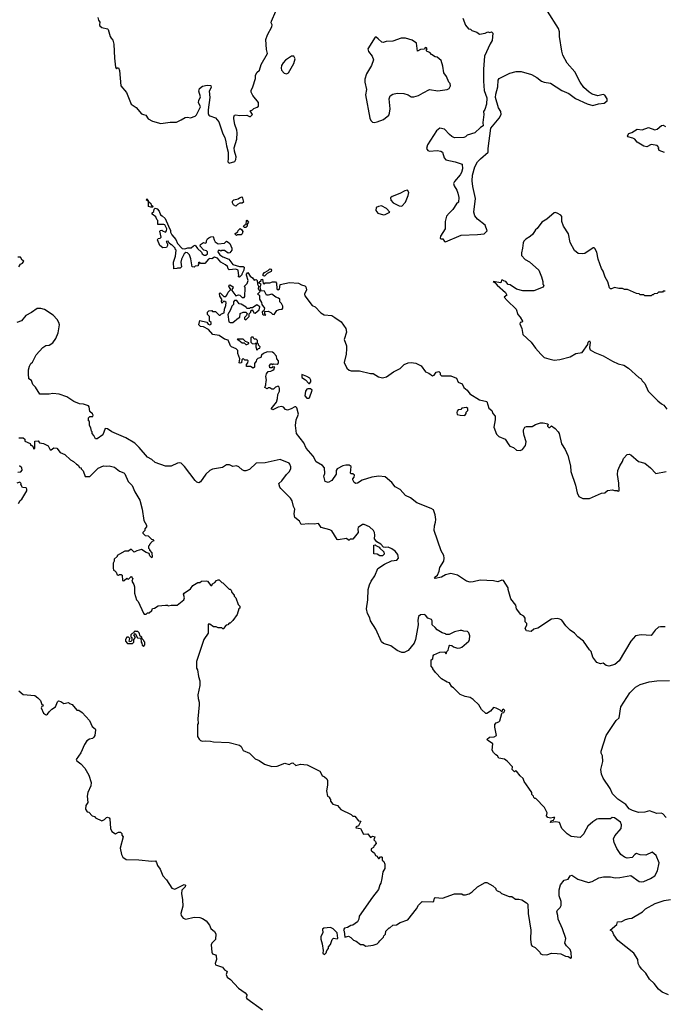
# Model space of a CAD drawing. Extents: x 2293878 to 2522763, y 823964 to 1006972.
# Tile 296 of 407: x 2398166 to 2405146, y 949571 to 960241. Entities that reach past the tile are written whole.
import ezdxf

# ---------------------------------------------------------------- set-up
doc = ezdxf.new("R2010")
doc.units = 0

msp = doc.modelspace()

# ---------------------------------------------------------------- linework, layer by layer
at = {"layer": '0CON20XD'}
for points in [[(2399013, 960265), (2399020, 960235), (2399032, 960215), (2399030, 960185), (2399034, 960174), (2399056, 960156), (2399115, 960142), (2399124, 960134), (2399145, 960060), (2399155, 960040), (2399175, 960020), (2399186, 959975), (2399191, 959825), (2399204, 959725), (2399215, 959710), (2399225, 959720), (2399235, 959720), (2399245, 959690), (2399261, 959525), (2399323, 959453), (2399374, 959325), (2399428, 959288), (2399485, 959222), (2399508, 959212), (2399530, 959205), (2399557, 959167), (2399605, 959140), (2399695, 959117), (2399795, 959131), (2399865, 959132), (2399916, 959154), (2399958, 959182), (2399984, 959186), (2400015, 959179), (2400065, 959196), (2400079, 959211), (2400125, 959295), (2400103, 959345), (2400106, 959365), (2400124, 959405), (2400104, 959465), (2400112, 959495), (2400145, 959522), (2400195, 959533), (2400235, 959526), (2400240, 959505), (2400218, 959465), (2400226, 959396), (2400208, 959265), (2400208, 959225), (2400215, 959206), (2400225, 959199), (2400287, 959177), (2400323, 959133), (2400366, 959005), (2400386, 958966), (2400399, 958919), (2400404, 958875), (2400424, 958804), (2400425, 958738), (2400421, 958701), (2400435, 958686), (2400494, 958705), (2400508, 958725), (2400509, 958755), (2400491, 958815), (2400488, 958852), (2400517, 958945), (2400519, 959015), (2400517, 959045), (2400494, 959105), (2400484, 959165), (2400484, 959186), (2400492, 959205), (2400505, 959210), (2400545, 959202), (2400625, 959208), (2400655, 959190), (2400665, 959190), (2400688, 959215), (2400660, 959255), (2400687, 959263), (2400703, 959277), (2400738, 959292), (2400750, 959305), (2400750, 959345), (2400689, 959419), (2400673, 959455), (2400673, 959475), (2400691, 959515), (2400718, 959605), (2400720, 959635), (2400733, 959667), (2400762, 959695), (2400782, 959755), (2400850, 959875), (2400837, 959917), (2400832, 960025), (2400850, 960075), (2400896, 960165), (2400898, 960185), (2400890, 960205), (2400894, 960226), (2400940, 960335)], [(2402966, 960256), (2402993, 960183), (2403025, 960140), (2403047, 960137), (2403063, 960123), (2403117, 960107), (2403144, 960084), (2403206, 960094), (2403235, 960108), (2403255, 960103), (2403275, 960110), (2403290, 960095), (2403282, 960015), (2403259, 959981), (2403200, 959845), (2403190, 959705), (2403189, 959575), (2403196, 959475), (2403226, 959395), (2403220, 959325), (2403201, 959269), (2403188, 959245), (2403192, 959215), (2403180, 959125), (2403185, 959090), (2403156, 959074), (2403095, 959016), (2403010, 958990), (2402995, 958973), (2402975, 958964), (2402875, 958962), (2402845, 958974), (2402819, 958995), (2402765, 959056), (2402715, 959064), (2402679, 959035), (2402581, 958885), (2402571, 958845), (2402585, 958823), (2402605, 958816), (2402685, 958824), (2402727, 958817), (2402746, 958805), (2402764, 958744), (2402782, 958722), (2402882, 958702), (2402956, 958676), (2402960, 958625), (2402951, 958585), (2402935, 958558), (2402873, 958487), (2402864, 958465), (2402870, 958440), (2402900, 958395), (2402912, 958362), (2402920, 958315), (2402916, 958264), (2402895, 958244), (2402856, 958184), (2402815, 958145), (2402789, 958111), (2402772, 958055), (2402772, 957975), (2402724, 957895), (2402720, 957875), (2402725, 957866), (2402748, 957865), (2402765, 957836), (2402776, 957834), (2402945, 957907), (2403125, 957913), (2403195, 957922), (2403227, 957953), (2403206, 958015), (2403125, 958079), (2403095, 958115), (2403082, 958155), (2403102, 958305), (2403073, 958435), (2403067, 958495), (2403070, 958555), (2403096, 958645), (2403125, 958701), (2403157, 958733), (2403240, 958805), (2403237, 958845), (2403267, 959065), (2403358, 959175), (2403379, 959215), (2403377, 959247), (2403349, 959285), (2403318, 959398), (2403320, 959435), (2403344, 959515), (2403348, 959585), (2403358, 959605), (2403475, 959660), (2403542, 959678), (2403595, 959681), (2403707, 959647), (2403764, 959615), (2403815, 959573), (2403845, 959563), (2403915, 959554), (2404038, 959475), (2404112, 959442), (2404185, 959387), (2404310, 959330), (2404372, 959312), (2404435, 959329), (2404495, 959337), (2404528, 959362), (2404526, 959385), (2404503, 959423), (2404485, 959431), (2404425, 959414), (2404365, 959434), (2404334, 959454), (2404275, 959506), (2404234, 959565), (2404177, 959677), (2404095, 959771), (2404049, 959855), (2404035, 959900), (2404013, 960057), (2404011, 960111), (2403999, 960145), (2403883, 960335)], [(2402005, 959128), (2402035, 959134), (2402105, 959160), (2402162, 959208), (2402172, 959228), (2402177, 959275), (2402166, 959385), (2402176, 959414), (2402205, 959434), (2402255, 959446), (2402325, 959440), (2402372, 959425), (2402405, 959406), (2402435, 959404), (2402485, 959418), (2402535, 959450), (2402605, 959484), (2402695, 959469), (2402795, 959484), (2402816, 959495), (2402830, 959525), (2402828, 959548), (2402812, 959565), (2402786, 959626), (2402759, 959665), (2402748, 959738), (2402729, 959799), (2402685, 959833), (2402665, 959837), (2402625, 959863), (2402607, 959887), (2402580, 959895), (2402570, 959905), (2402570, 959915), (2402580, 959925), (2402570, 959935), (2402555, 959940), (2402548, 959922), (2402505, 959918), (2402475, 959900), (2402462, 959985), (2402415, 960020), (2402345, 960040), (2402295, 960041), (2402205, 960007), (2402135, 960004), (2402100, 959995), (2402086, 959996), (2402048, 960035), (2402025, 960050), (2402015, 960050), (2401936, 959925), (2401944, 959895), (2401981, 959845), (2401996, 959805), (2401974, 959746), (2401922, 959655), (2401904, 959595), (2401904, 959565), (2401922, 959485), (2401910, 959425), (2401956, 959175), (2401968, 959148), (2401985, 959131), (2402005, 959128)], [(2401055, 959653), (2401076, 959664), (2401134, 959765), (2401148, 959815), (2401135, 959847), (2401108, 959845), (2401045, 959802), (2401018, 959775), (2401000, 959745), (2400996, 959716), (2401001, 959695), (2401031, 959661), (2401055, 959653)], [(2405150, 958800), (2405092, 958825), (2405082, 958845), (2405088, 958855), (2405068, 958878), (2405005, 958887), (2404956, 958864), (2404925, 958871), (2404852, 958912), (2404826, 958946), (2404805, 958958), (2404751, 958971), (2404748, 958982), (2404762, 959008), (2404795, 959017), (2404854, 959056), (2404905, 959048), (2404975, 959071), (2405045, 959047), (2405068, 959055), (2405117, 959093), (2405135, 959098), (2405158, 959085)], [(2402305, 958221), (2402345, 958263), (2402374, 958335), (2402378, 958368), (2402365, 958392), (2402335, 958386), (2402282, 958358), (2402198, 958325), (2402181, 958309), (2402184, 958285), (2402209, 958255), (2402275, 958222), (2402305, 958221)], [(2399585, 958208), (2399560, 958215), (2399560, 958270), (2399540, 958285), (2399542, 958298), (2399555, 958290), (2399560, 958270), (2399585, 958250), (2399590, 958235), (2399610, 958215), (2399605, 958210), (2399585, 958208)], [(2400505, 958220), (2400482, 958235), (2400470, 958255), (2400470, 958275), (2400483, 958287), (2400532, 958298), (2400545, 958310), (2400575, 958320), (2400588, 958262), (2400575, 958252), (2400548, 958252), (2400525, 958240), (2400505, 958220)], [(2400545, 957450), (2400530, 957455), (2400540, 957465), (2400532, 957525), (2400505, 957537), (2400435, 957530), (2400425, 957540), (2400416, 957566), (2400396, 957586), (2400343, 957615), (2400306, 957656), (2400276, 957666), (2400245, 957650), (2400225, 957652), (2400210, 957645), (2400172, 957598), (2400125, 957600), (2400115, 957610), (2400105, 957610), (2400100, 957605), (2400110, 957595), (2400100, 957585), (2400098, 957572), (2400065, 957570), (2400055, 957560), (2400035, 957562), (2400019, 957649), (2400003, 957693), (2399983, 957713), (2399965, 957719), (2399946, 957704), (2399919, 957645), (2399910, 957615), (2399918, 957562), (2399905, 957550), (2399875, 957550), (2399867, 957543), (2399835, 957540), (2399830, 957615), (2399852, 957678), (2399860, 957745), (2399850, 957755), (2399850, 957765), (2399815, 957800), (2399805, 957800), (2399782, 957822), (2399775, 957840), (2399752, 957838), (2399768, 957808), (2399767, 957793), (2399756, 957774), (2399715, 957769), (2399683, 957793), (2399658, 957855), (2399665, 957870), (2399687, 957873), (2399697, 957883), (2399682, 957948), (2399692, 957958), (2399705, 957960), (2399712, 957952), (2399745, 957940), (2399757, 957953), (2399758, 957975), (2399737, 958017), (2399725, 958022), (2399662, 958022), (2399660, 958065), (2399650, 958075), (2399640, 958105), (2399600, 958135), (2399602, 958148), (2399617, 958163), (2399622, 958188), (2399632, 958198), (2399655, 958190), (2399677, 958167), (2399690, 958125), (2399710, 958115), (2399740, 958085), (2399778, 958005), (2399798, 957955), (2399798, 957938), (2399815, 957910), (2399855, 957860), (2399876, 957816), (2399925, 957762), (2399955, 957757), (2399985, 957769), (2400022, 957768), (2400049, 957791), (2400066, 957796), (2400091, 957761), (2400135, 957720), (2400140, 957705), (2400165, 957688), (2400182, 957688), (2400200, 957705), (2400200, 957725), (2400187, 957737), (2400160, 957745), (2400120, 957785), (2400122, 957805), (2400155, 957827), (2400175, 957820), (2400190, 957825), (2400188, 957845), (2400198, 957865), (2400214, 957876), (2400235, 957887), (2400260, 957890), (2400270, 957855), (2400284, 957834), (2400315, 957812), (2400382, 957818), (2400405, 957840), (2400425, 957830), (2400440, 957815), (2400462, 957765), (2400462, 957745), (2400440, 957715), (2400425, 957712), (2400385, 957740), (2400355, 957740), (2400345, 957732), (2400335, 957740), (2400315, 957740), (2400310, 957725), (2400334, 957694), (2400365, 957670), (2400430, 957645), (2400475, 957588), (2400545, 957566), (2400585, 957567), (2400595, 957560), (2400592, 957525), (2400570, 957485), (2400570, 957475), (2400545, 957450)], [(2402105, 958127), (2402125, 958131), (2402173, 958155), (2402138, 958195), (2402085, 958223), (2402052, 958218), (2402027, 958205), (2402024, 958174), (2402044, 958144), (2402105, 958127)], [(2405155, 957300), (2405135, 957300), (2405125, 957290), (2405085, 957290), (2405068, 957272), (2405035, 957270), (2405025, 957260), (2405015, 957260), (2405005, 957250), (2404935, 957250), (2404925, 957260), (2404885, 957260), (2404875, 957270), (2404845, 957272), (2404746, 957316), (2404715, 957318), (2404695, 957328), (2404655, 957328), (2404605, 957337), (2404575, 957323), (2404562, 957325), (2404554, 957335), (2404535, 957400), (2404505, 957450), (2404483, 957515), (2404467, 957545), (2404429, 957645), (2404415, 957720), (2404395, 957760), (2404385, 957770), (2404375, 957768), (2404285, 957709), (2404255, 957702), (2404215, 957709), (2404175, 957740), (2404128, 957825), (2404110, 957920), (2404053, 958005), (2404037, 958055), (2404035, 958108), (2404025, 958121), (2403985, 958146), (2403965, 958153), (2403955, 958149), (2403875, 958078), (2403821, 958045), (2403771, 957979), (2403750, 957965), (2403722, 957918), (2403695, 957893), (2403647, 957863), (2403625, 957840), (2403618, 957822), (2403612, 957765), (2403598, 957715), (2403600, 957685), (2403641, 957641), (2403685, 957618), (2403788, 957525), (2403818, 957455), (2403830, 957405), (2403830, 957375), (2403840, 957365), (2403836, 957344), (2403735, 957303), (2403615, 957303), (2403545, 957322), (2403477, 957367), (2403455, 957370), (2403430, 957405), (2403405, 957410), (2403395, 957420), (2403382, 957418), (2403375, 957390), (2403292, 957405), (2403312, 957392), (2403335, 957364), (2403426, 957286), (2403440, 957255), (2403412, 957235), (2403445, 957197), (2403542, 957105), (2403560, 957045), (2403587, 957017), (2403612, 956975), (2403607, 956963), (2403585, 956960), (2403580, 956945), (2403603, 956895), (2403615, 956830), (2403705, 956748), (2403750, 956680), (2403808, 956615), (2403845, 956582), (2403894, 956564), (2403955, 956553), (2404015, 956557), (2404125, 956587), (2404188, 956622), (2404255, 956634), (2404318, 956722), (2404323, 956746), (2404335, 956762), (2404344, 956745), (2404337, 956685), (2404345, 956662), (2404395, 956633), (2404485, 956600), (2404585, 956540), (2404645, 956512), (2404707, 956497), (2404760, 956465), (2404870, 956365), (2404895, 956350), (2404907, 956327), (2404935, 956300), (2404972, 956215), (2405075, 956112), (2405115, 956078), (2405140, 956065), (2405175, 956020)], [(2400615, 957990), (2400595, 957990), (2400590, 958005), (2400602, 958018), (2400618, 958022), (2400620, 958065), (2400625, 958070), (2400642, 958045), (2400630, 958025), (2400630, 958005), (2400615, 957990)], [(2400515, 957902), (2400500, 957915), (2400500, 957925), (2400528, 957942), (2400530, 957955), (2400545, 957972), (2400555, 957978), (2400569, 957969), (2400582, 957945), (2400575, 957920), (2400565, 957910), (2400525, 957910), (2400515, 957902)], [(2398158, 957562), (2398175, 957593), (2398195, 957602), (2398210, 957625), (2398194, 957634), (2398175, 957668), (2398144, 957666)], [(2405155, 953660), (2405105, 953662), (2405085, 953657), (2405048, 953625), (2405005, 953566), (2404896, 953576), (2404836, 953564), (2404784, 953505), (2404656, 953294), (2404612, 953255), (2404545, 953237), (2404515, 953242), (2404485, 953268), (2404455, 953260), (2404414, 953275), (2404373, 953333), (2404354, 953394), (2404335, 953413), (2404272, 953505), (2404208, 953555), (2404173, 953593), (2404125, 953626), (2404081, 953671), (2404035, 953734), (2404016, 953745), (2403985, 953753), (2403925, 953744), (2403775, 953646), (2403734, 953636), (2403705, 953612), (2403655, 953620), (2403638, 953645), (2403658, 953685), (2403656, 953696), (2403638, 953715), (2403638, 953755), (2403626, 953776), (2403592, 953795), (2403544, 953855), (2403538, 953898), (2403484, 953964), (2403457, 954065), (2403457, 954085), (2403404, 954164), (2403385, 954169), (2403345, 954151), (2403295, 954160), (2403153, 954167), (2403075, 954149), (2403043, 954147), (2403005, 954155), (2402905, 954221), (2402835, 954240), (2402776, 954224), (2402735, 954200), (2402666, 954186), (2402659, 954195), (2402664, 954205), (2402689, 954221), (2402708, 954265), (2402716, 954305), (2402758, 954375), (2402763, 954407), (2402757, 954435), (2402728, 954485), (2402655, 954705), (2402657, 954755), (2402669, 954795), (2402671, 954825), (2402665, 954875), (2402645, 954930), (2402623, 954945), (2402466, 955006), (2402398, 955058), (2402344, 955084), (2402285, 955150), (2402230, 955180), (2402194, 955225), (2402125, 955287), (2402055, 955293), (2401978, 955282), (2401875, 955252), (2401825, 955218), (2401804, 955214), (2401788, 955225), (2401772, 955255), (2401773, 955267), (2401788, 955285), (2401790, 955305), (2401775, 955318), (2401755, 955320), (2401748, 955328), (2401755, 955398), (2401735, 955413), (2401696, 955414), (2401665, 955406), (2401603, 955375), (2401593, 955355), (2401592, 955315), (2401545, 955248), (2401505, 955226), (2401475, 955236), (2401460, 955295), (2401470, 955325), (2401467, 955385), (2401445, 955411), (2401375, 955448), (2401345, 955512), (2401269, 955599), (2401243, 955655), (2401164, 955755), (2401151, 955845), (2401161, 955905), (2401186, 955965), (2401167, 956035), (2401156, 956046), (2401145, 956047), (2401106, 956024), (2401065, 956010), (2401045, 956018), (2401023, 956043), (2401005, 956050), (2400965, 956041), (2400907, 956013), (2400900, 956015), (2400890, 956025), (2400947, 956095), (2400959, 956135), (2400961, 956179), (2400980, 956215), (2400980, 956245), (2400977, 956257), (2400965, 956268), (2400935, 956258), (2400915, 956238), (2400895, 956238), (2400875, 956250), (2400855, 956250), (2400845, 956240), (2400820, 956255), (2400830, 956285), (2400833, 956327), (2400840, 956335), (2400832, 956375), (2400838, 956405), (2400855, 956428), (2400887, 956433), (2400906, 956444), (2400920, 956455), (2400920, 956465), (2400930, 956475), (2400905, 956480), (2400895, 956470), (2400875, 956470), (2400870, 956495), (2400885, 956510), (2400895, 956510), (2400905, 956500), (2400915, 956510), (2400955, 956508), (2400966, 956514), (2400970, 956525), (2400970, 956545), (2400950, 956565), (2400948, 956595), (2400918, 956628), (2400905, 956637), (2400845, 956641), (2400806, 956624), (2400786, 956604), (2400778, 956582), (2400745, 956570), (2400730, 956555), (2400728, 956542), (2400708, 956515), (2400707, 956475), (2400695, 956463), (2400665, 956482), (2400623, 956483), (2400620, 956505), (2400637, 956523), (2400640, 956545), (2400632, 956552), (2400605, 956552), (2400585, 956568), (2400570, 956555), (2400569, 956521), (2400555, 956518), (2400544, 956524), (2400550, 956565), (2400528, 956625), (2400528, 956655), (2400510, 956675), (2400460, 956695), (2400447, 956707), (2400425, 956768), (2400385, 956778), (2400325, 956818), (2400259, 956829), (2400212, 956885), (2400155, 956913), (2400125, 956917), (2400104, 956934), (2400115, 956980), (2400192, 956962), (2400205, 956940), (2400224, 956934), (2400238, 956942), (2400238, 956958), (2400220, 956975), (2400220, 957025), (2400198, 957048), (2400198, 957072), (2400213, 957087), (2400245, 957090), (2400255, 957080), (2400285, 957080), (2400325, 957040), (2400335, 957040), (2400350, 957055), (2400380, 957065), (2400382, 957105), (2400397, 957143), (2400400, 957175), (2400388, 957188), (2400375, 957190), (2400355, 957170), (2400350, 957195), (2400360, 957205), (2400332, 957245), (2400330, 957275), (2400335, 957280), (2400375, 957240), (2400398, 957242), (2400410, 957255), (2400422, 957288), (2400450, 957315), (2400450, 957325), (2400433, 957343), (2400430, 957355), (2400443, 957367), (2400477, 957347), (2400475, 957330), (2400460, 957315), (2400462, 957305), (2400505, 957250), (2400535, 957260), (2400550, 957255), (2400575, 957232), (2400595, 957230), (2400605, 957240), (2400608, 957335), (2400600, 957355), (2400628, 957382), (2400640, 957415), (2400622, 957472), (2400622, 957485), (2400635, 957502), (2400662, 957462), (2400688, 957445), (2400705, 957420), (2400725, 957427), (2400738, 957415), (2400742, 957375), (2400752, 957355), (2400748, 957325), (2400770, 957295), (2400740, 957265), (2400755, 957260), (2400761, 957251), (2400761, 957211), (2400784, 957175), (2400789, 957155), (2400816, 957115), (2400810, 957085), (2400792, 957075), (2400795, 957050), (2400805, 957042), (2400830, 957040), (2400820, 957055), (2400822, 957078), (2400855, 957082), (2400887, 957067), (2400905, 957050), (2400922, 957048), (2400952, 957088), (2400975, 957099), (2401007, 957103), (2401016, 957114), (2401016, 957136), (2401002, 957165), (2400983, 957185), (2400982, 957212), (2400970, 957225), (2400938, 957235), (2400895, 957268), (2400855, 957254), (2400840, 957255), (2400815, 957300), (2400782, 957302), (2400770, 957345), (2400780, 957375), (2400760, 957385), (2400760, 957395), (2400780, 957415), (2400782, 957425), (2400795, 957430), (2400802, 957382), (2400815, 957380), (2400825, 957390), (2400875, 957390), (2400905, 957402), (2400935, 957400), (2400948, 957385), (2400950, 957325), (2400965, 957312), (2400978, 957322), (2400985, 957370), (2401086, 957394), (2401185, 957386), (2401216, 957366), (2401255, 957356), (2401266, 957345), (2401272, 957315), (2401250, 957265), (2401253, 957247), (2401334, 957144), (2401365, 957128), (2401428, 957065), (2401462, 957042), (2401545, 957034), (2401580, 957015), (2401647, 956965), (2401699, 956895), (2401703, 956855), (2401679, 956775), (2401705, 956708), (2401705, 956675), (2401702, 956615), (2401681, 956525), (2401707, 956465), (2401732, 956442), (2401754, 956434), (2401845, 956437), (2401965, 956408), (2401995, 956408), (2402052, 956372)], [(2400815, 957460), (2400802, 957465), (2400804, 957485), (2400815, 957502), (2400857, 957523), (2400875, 957540), (2400886, 957536), (2400892, 957525), (2400889, 957511), (2400845, 957492), (2400815, 957460)], [(2400445, 956958), (2400475, 956960), (2400535, 957010), (2400550, 957015), (2400552, 957058), (2400585, 957070), (2400615, 957070), (2400628, 957058), (2400620, 957035), (2400600, 957015), (2400600, 956995), (2400615, 956990), (2400650, 957025), (2400650, 957055), (2400668, 957072), (2400670, 957085), (2400682, 957098), (2400688, 957098), (2400700, 957065), (2400715, 957062), (2400760, 957095), (2400765, 957130), (2400735, 957150), (2400685, 957120), (2400665, 957120), (2400655, 957110), (2400625, 957110), (2400617, 957127), (2400565, 957158), (2400543, 957163), (2400518, 957198), (2400492, 957198), (2400480, 957185), (2400480, 957155), (2400463, 957137), (2400450, 957095), (2400418, 957045), (2400430, 956965), (2400445, 956958)], [(2403418, 952755), (2403405, 952770), (2403392, 952758), (2403385, 952740), (2403368, 952758), (2403325, 952780), (2403295, 952788), (2403263, 952747), (2403225, 952722), (2403215, 952723), (2403166, 952765), (2403136, 952815), (2403076, 952875), (2403045, 952897), (2402988, 952908), (2402935, 952930), (2402865, 953000), (2402845, 953010), (2402820, 953055), (2402795, 953062), (2402735, 953098), (2402667, 953167), (2402640, 953205), (2402640, 953215), (2402620, 953235), (2402620, 953305), (2402640, 953315), (2402642, 953348), (2402652, 953358), (2402717, 953387), (2402765, 953390), (2402785, 953370), (2402790, 953395), (2402805, 953410), (2402817, 953453), (2402825, 953462), (2402845, 953460), (2402865, 953446), (2402905, 953432), (2402935, 953434), (2402955, 953443), (2403028, 953505), (2403038, 953525), (2403041, 953565), (2403030, 953595), (2403015, 953610), (2402974, 953614), (2402953, 953623), (2402935, 953623), (2402875, 953607), (2402815, 953578), (2402785, 953580), (2402777, 953587), (2402740, 953595), (2402685, 953628), (2402666, 953656), (2402634, 953684), (2402633, 953725), (2402625, 953740), (2402584, 953754), (2402559, 953789), (2402545, 953797), (2402505, 953790), (2402486, 953774), (2402476, 953735), (2402481, 953685), (2402452, 953525), (2402436, 953485), (2402373, 953407), (2402328, 953382), (2402305, 953383), (2402254, 953405), (2402185, 953455), (2402105, 953482), (2402085, 953500), (2402023, 953635), (2401966, 953725), (2401958, 953758), (2401931, 953805), (2401921, 953855), (2401936, 953955), (2401941, 954065), (2401953, 954115), (2401971, 954155), (2402012, 954215), (2402045, 954293), (2402115, 954342), (2402192, 954378), (2402248, 954385), (2402268, 954405), (2402260, 954445), (2402232, 954482), (2402195, 954506), (2402155, 954526), (2402125, 954520), (2402104, 954524), (2402076, 954556), (2402032, 954582), (2402007, 954615), (2402012, 954655), (2402009, 954685), (2401996, 954706), (2401955, 954744), (2401895, 954771), (2401878, 954772), (2401832, 954738), (2401827, 954725), (2401830, 954685), (2401775, 954612), (2401745, 954610), (2401735, 954600), (2401725, 954600), (2401705, 954620), (2401615, 954603), (2401605, 954608), (2401545, 954702), (2401525, 954713), (2401429, 954739), (2401402, 954782), (2401353, 954773), (2401295, 954778), (2401215, 954770), (2401196, 954806), (2401146, 954846), (2401139, 954885), (2401146, 954936), (2401130, 954965), (2401115, 955028), (2401097, 955055), (2400995, 955161), (2400984, 955175), (2400972, 955215), (2401006, 955244), (2401055, 955312), (2401085, 955342), (2401103, 955375), (2401103, 955395), (2401092, 955425), (2401084, 955434), (2400986, 955476), (2400825, 955438), (2400725, 955434), (2400655, 955368), (2400615, 955352), (2400595, 955352), (2400575, 955362), (2400540, 955395), (2400515, 955408), (2400475, 955398), (2400438, 955418), (2400405, 955417), (2400362, 955388), (2400255, 955372), (2400224, 955355), (2400180, 955315), (2400125, 955233), (2400105, 955222), (2400085, 955228), (2400065, 955248), (2399950, 955400), (2399915, 955436), (2399895, 955439), (2399876, 955434), (2399807, 955403), (2399745, 955402), (2399634, 955444), (2399595, 955475), (2399550, 955500), (2399461, 955605), (2399412, 955652), (2399315, 955710), (2399164, 955774), (2399115, 955809), (2399090, 955810), (2399066, 955744), (2399005, 955700), (2398985, 955700), (2398970, 955735), (2398950, 955755), (2398950, 955775), (2398943, 955783), (2398937, 955817), (2398920, 955845), (2398920, 955885), (2398910, 955895), (2398910, 955925), (2398925, 955940), (2398958, 955942), (2398960, 955955), (2398955, 955968), (2398924, 955994), (2398919, 956045), (2398912, 956055), (2398855, 956076), (2398815, 956079), (2398752, 956102), (2398675, 956153), (2398595, 956183), (2398525, 956191), (2398485, 956184), (2398384, 956184), (2398338, 956258), (2398309, 956289), (2398295, 956330), (2398265, 956350), (2398260, 956405), (2398260, 956445), (2398272, 956485), (2398288, 956515), (2398305, 956530), (2398345, 956608), (2398415, 956688), (2398448, 956712), (2398485, 956713), (2398525, 956738), (2398558, 956785), (2398584, 956846), (2398596, 956936), (2398591, 956961), (2398571, 956991), (2398529, 957039), (2398435, 957100), (2398395, 957111), (2398355, 957112), (2398295, 957067), (2398233, 957035), (2398185, 956978), (2398135, 956958)], [(2400615, 956720), (2400625, 956722), (2400648, 956732), (2400648, 956738), (2400612, 956752), (2400585, 956780), (2400525, 956780), (2400520, 956775), (2400538, 956768), (2400575, 956740), (2400595, 956740), (2400615, 956720)], [(2400735, 956660), (2400752, 956678), (2400765, 956680), (2400770, 956695), (2400750, 956715), (2400750, 956725), (2400740, 956735), (2400740, 956765), (2400725, 956778), (2400705, 956780), (2400695, 956800), (2400675, 956800), (2400670, 956795), (2400670, 956745), (2400682, 956732), (2400715, 956730), (2400728, 956738), (2400722, 956695), (2400735, 956660)], [(2402052, 956372), (2402095, 956361), (2402138, 956372), (2402215, 956424), (2402285, 956461), (2402329, 956505), (2402373, 956523), (2402405, 956526), (2402455, 956518), (2402515, 956490), (2402560, 956425), (2402595, 956412), (2402635, 956382), (2402655, 956390), (2402675, 956422), (2402703, 956427), (2402720, 956415), (2402720, 956395), (2402735, 956380), (2402835, 956380), (2402895, 956358), (2402914, 956314), (2402958, 956295), (2402976, 956256), (2403012, 956225), (2403040, 956185), (2403145, 956123), (2403223, 956103), (2403245, 956030), (2403278, 956005), (2403288, 955975), (2403313, 955945), (2403316, 955905), (2403301, 955825), (2403328, 955748), (2403355, 955724), (2403424, 955694), (2403463, 955633), (2403475, 955621), (2403514, 955604), (2403546, 955576), (2403585, 955574), (2403609, 955585), (2403644, 955625), (2403651, 955665), (2403627, 955735), (2403620, 955775), (2403621, 955795), (2403635, 955826), (2403655, 955834), (2403715, 955833), (2403750, 955855), (2403805, 955871), (2403834, 955874), (2403885, 955860), (2403890, 955855), (2403880, 955845), (2403880, 955835), (2403895, 955820), (2403905, 955820), (2403925, 955840), (2403965, 955810), (2403996, 955776), (2404006, 955756), (2404033, 955645), (2404074, 955585), (2404100, 955520), (2404129, 955405), (2404134, 955346), (2404186, 955196), (2404204, 955115), (2404222, 955075), (2404265, 955054), (2404335, 955053), (2404465, 955111), (2404502, 955115), (2404531, 955139), (2404585, 955147), (2404605, 955138), (2404635, 955140), (2404645, 955130), (2404656, 955134), (2404652, 955218), (2404639, 955311), (2404642, 955355), (2404663, 955407), (2404695, 955452), (2404704, 955485), (2404745, 955529), (2404765, 955531), (2404785, 955524), (2404865, 955455), (2404935, 955434), (2404998, 955385), (2405055, 955324), (2405167, 955345)], [(2401305, 956300), (2401320, 956315), (2401320, 956335), (2401308, 956355), (2401276, 956376), (2401220, 956395), (2401222, 956362), (2401259, 956339), (2401295, 956300), (2401305, 956300)], [(2401295, 956138), (2401305, 956142), (2401332, 956225), (2401315, 956242), (2401285, 956242), (2401274, 956236), (2401262, 956215), (2401252, 956165), (2401275, 956140), (2401295, 956138)], [(2402985, 955952), (2403000, 955975), (2403002, 955988), (2403020, 956005), (2403017, 956027), (2403005, 956040), (2402955, 956030), (2402942, 956018), (2402915, 956012), (2402902, 955998), (2402898, 955985), (2402904, 955964), (2402935, 955954), (2402985, 955952)], [(2398155, 955710), (2398205, 955710), (2398220, 955695), (2398222, 955672), (2398278, 955648), (2398282, 955632), (2398295, 955630), (2398308, 955618), (2398315, 955590), (2398330, 955595), (2398330, 955675), (2398365, 955677), (2398380, 955655), (2398425, 955647), (2398475, 955622), (2398495, 955580)], [(2398495, 955580), (2398505, 955580), (2398535, 955600), (2398568, 955598), (2398605, 955550), (2398655, 955530), (2398715, 955470), (2398750, 955455), (2398780, 955425), (2398800, 955415), (2398815, 955390), (2398830, 955385), (2398830, 955375), (2398852, 955352), (2398875, 955290), (2398925, 955290), (2399015, 955380), (2399073, 955407), (2399105, 955402), (2399136, 955406), (2399192, 955392), (2399245, 955350), (2399295, 955330), (2399305, 955320), (2399342, 955235), (2399382, 955195), (2399413, 955125), (2399467, 955035), (2399492, 954935), (2399510, 954815), (2399540, 954765), (2399540, 954745), (2399520, 954725), (2399520, 954705), (2399500, 954685), (2399500, 954675), (2399525, 954650), (2399558, 954648), (2399592, 954612), (2399608, 954608), (2399620, 954595), (2399602, 954588), (2399570, 954555), (2399570, 954545), (2399560, 954535), (2399560, 954515), (2399570, 954505), (2399572, 954492), (2399598, 954465), (2399600, 954415), (2399595, 954410), (2399575, 954430), (2399568, 954458), (2399535, 954468), (2399485, 954498), (2399433, 954487), (2399405, 954470), (2399375, 954500), (2399365, 954500), (2399345, 954480), (2399305, 954480), (2399220, 954435), (2399220, 954425), (2399190, 954395), (2399190, 954375), (2399178, 954352), (2399178, 954302), (2399180, 954275), (2399195, 954270), (2399210, 954255), (2399220, 954225), (2399235, 954222), (2399245, 954230), (2399265, 954230), (2399275, 954220), (2399280, 954165), (2399285, 954160), (2399298, 954162), (2399325, 954190), (2399332, 954182), (2399345, 954180), (2399372, 954208), (2399380, 954205), (2399380, 954195), (2399390, 954185), (2399380, 954155), (2399402, 954122), (2399410, 954095), (2399408, 954025), (2399432, 953955), (2399447, 953937), (2399505, 953810), (2399515, 953800), (2399535, 953800), (2399548, 953812), (2399567, 953813), (2399595, 953840), (2399605, 953860), (2399627, 953863), (2399665, 953888), (2399745, 953898), (2399767, 953897), (2399775, 953890), (2399805, 953898), (2399870, 953895), (2399942, 953955), (2399950, 953975), (2399941, 954015), (2399945, 954028), (2400016, 954074), (2400041, 954109), (2400095, 954142), (2400115, 954142), (2400135, 954158), (2400185, 954160), (2400200, 954155), (2400235, 954110), (2400245, 954110), (2400254, 954126), (2400278, 954142), (2400298, 954165), (2400315, 954172), (2400325, 954170), (2400353, 954143), (2400365, 954140), (2400435, 954070), (2400445, 954070), (2400455, 954060), (2400463, 954033), (2400490, 954005), (2400490, 953995), (2400508, 953975), (2400530, 953905), (2400550, 953885), (2400550, 953865), (2400540, 953855), (2400520, 953795), (2400475, 953730), (2400445, 953700), (2400435, 953700), (2400418, 953682), (2400402, 953678), (2400380, 953655), (2400375, 953640), (2400365, 953640), (2400355, 953650), (2400315, 953650), (2400292, 953662), (2400265, 953662), (2400225, 953692), (2400205, 953690), (2400206, 953594), (2400158, 953525), (2400082, 953285), (2400082, 953215), (2400092, 953195), (2400102, 953125), (2400118, 953075), (2400117, 953025), (2400093, 952925), (2400098, 952885), (2400110, 952845), (2400110, 952815), (2400093, 952665), (2400098, 952615), (2400092, 952605), (2400092, 952475), (2400110, 952445), (2400125, 952430), (2400145, 952423), (2400175, 952428), (2400233, 952423), (2400265, 952414), (2400435, 952410), (2400545, 952378), (2400564, 952364), (2400585, 952322), (2400653, 952293), (2400715, 952232), (2400760, 952215), (2400815, 952172), (2400895, 952148), (2400955, 952153), (2401036, 952186), (2401085, 952170), (2401110, 952185), (2401125, 952187), (2401155, 952160), (2401205, 952173), (2401280, 952165), (2401415, 952098), (2401442, 952052), (2401452, 952042), (2401468, 952038), (2401490, 952015), (2401498, 951995), (2401500, 951945), (2401488, 951885), (2401500, 951825), (2401520, 951815), (2401520, 951805), (2401532, 951792), (2401533, 951773), (2401555, 951740), (2401607, 951727), (2401645, 951682), (2401757, 951627), (2401775, 951610), (2401795, 951610), (2401835, 951560), (2401860, 951555), (2401833, 951507), (2401808, 951495), (2401805, 951482), (2401857, 951477), (2401890, 951415), (2401937, 951417), (2401965, 951378), (2401988, 951392), (2402010, 951385), (2402000, 951355), (2402020, 951335), (2402027, 951313), (2402000, 951285), (2401998, 951272), (2401970, 951255), (2401970, 951235), (2401988, 951228), (2402008, 951208), (2402020, 951185), (2402038, 951178), (2402040, 951165), (2402052, 951152), (2402058, 951152), (2402072, 951168), (2402085, 951170), (2402090, 951165), (2402090, 951135), (2402108, 951118), (2402119, 951089), (2402118, 951042), (2402098, 951005), (2402089, 950935), (2402076, 950885), (2402064, 950865), (2402053, 950815), (2401985, 950733), (2401842, 950528), (2401837, 950495), (2401822, 950465), (2401772, 950428), (2401750, 950425), (2401717, 950403), (2401684, 950396), (2401673, 950377), (2401680, 950365), (2401685, 950300), (2401725, 950308), (2401750, 950295), (2401780, 950265), (2401810, 950255), (2401855, 950218), (2401885, 950218), (2401915, 950202), (2401995, 950212), (2402035, 950228), (2402056, 950244), (2402065, 950260), (2402105, 950300), (2402110, 950315), (2402127, 950333), (2402130, 950365), (2402165, 950400), (2402175, 950400), (2402205, 950430), (2402245, 950432), (2402285, 950458), (2402368, 950485), (2402464, 950605), (2402483, 950647), (2402524, 950686), (2402638, 950682), (2402651, 950689), (2402658, 950722), (2402665, 950728), (2402745, 950723), (2402875, 950767), (2402955, 950770), (2402968, 950758), (2402995, 950757), (2403032, 950768), (2403065, 950790), (2403122, 950845), (2403205, 950890), (2403225, 950891), (2403290, 950855), (2403320, 950825), (2403320, 950815), (2403335, 950800), (2403365, 950790), (2403383, 950773), (2403465, 950740), (2403495, 950740), (2403535, 950712), (2403572, 950712), (2403602, 950702), (2403655, 950672), (2403670, 950655), (2403672, 950555), (2403699, 950375), (2403696, 950276), (2403703, 950215), (2403715, 950200), (2403733, 950193), (2403748, 950188), (2403798, 950138), (2403802, 950122), (2403825, 950112), (2403875, 950107), (2403925, 950126), (2403985, 950123), (2404025, 950117), (2404075, 950092), (2404105, 950090), (2404135, 950072), (2404140, 950075), (2404137, 950133), (2404126, 950165), (2404087, 950205), (2404070, 950235), (2404080, 950285), (2404045, 950388), (2403996, 950495), (2403994, 950535), (2403982, 950575), (2403988, 950592), (2404019, 950621), (2404028, 950642), (2404028, 950685), (2404007, 950745), (2404007, 950813), (2404023, 950867), (2404061, 950915), (2404105, 950928), (2404127, 950963), (2404145, 950972), (2404208, 950928), (2404325, 950892), (2404365, 950901), (2404438, 950942), (2404486, 950954), (2404565, 950954), (2404615, 950941), (2404664, 950944), (2404785, 950966), (2404873, 950903), (2404895, 950898), (2404925, 950902), (2404995, 950933), (2405042, 950965), (2405072, 951018), (2405089, 951105), (2405058, 951185), (2405015, 951219), (2404945, 951186), (2404885, 951192), (2404845, 951204), (2404826, 951194), (2404797, 951163), (2404745, 951155), (2404715, 951165), (2404676, 951195), (2404631, 951261), (2404603, 951325), (2404596, 951365), (2404612, 951398), (2404678, 951475), (2404684, 951515), (2404670, 951545), (2404605, 951591), (2404583, 951597), (2404565, 951580), (2404435, 951582), (2404415, 951577), (2404371, 951549), (2404317, 951503), (2404282, 951435), (2404275, 951420), (2404235, 951380), (2404138, 951388), (2404095, 951418), (2404038, 951475), (2404013, 951543), (2403971, 951549), (2403915, 951542), (2403920, 951560), (2403945, 951568), (2403960, 951595), (2403947, 951597), (2403915, 951588), (2403884, 951594), (2403872, 951615), (2403877, 951647), (2403850, 951705), (2403755, 951800), (2403745, 951800), (2403732, 951812), (2403730, 951825), (2403710, 951845), (2403710, 951865), (2403680, 951915), (2403627, 951985), (2403619, 952019), (2403586, 952046), (2403545, 952098), (2403535, 952100), (2403525, 952092), (2403498, 952115), (2403502, 952145), (2403445, 952207), (2403415, 952228), (2403355, 952240), (2403340, 952265), (2403320, 952275), (2403295, 952300), (2403282, 952325), (2403288, 952395), (2403230, 952435), (2403227, 952445), (2403252, 952465), (2403305, 952471), (2403329, 952485), (2403310, 952575), (2403311, 952605), (2403325, 952622), (2403355, 952632), (2403366, 952644), (2403388, 952722), (2403392, 952728), (2403408, 952732), (2403418, 952755)], [(2398145, 955338), (2398177, 955343), (2398192, 955358), (2398188, 955385), (2398165, 955408)], [(2398153, 954997), (2398170, 955030), (2398190, 955045), (2398242, 955135), (2398242, 955155), (2398235, 955168), (2398195, 955170), (2398178, 955205), (2398180, 955215), (2398168, 955228), (2398135, 955220)], [(2402095, 954430), (2402065, 954430), (2402035, 954450), (2402002, 954452), (2402002, 954548), (2402015, 954550), (2402022, 954542), (2402060, 954525), (2402064, 954514), (2402108, 954475), (2402112, 954448), (2402095, 954430)], [(2399505, 953450), (2399520, 953465), (2399520, 953495), (2399510, 953505), (2399510, 953515), (2399492, 953532), (2399488, 953548), (2399472, 953562), (2399458, 953598), (2399445, 953610), (2399425, 953610), (2399415, 953620), (2399400, 953605), (2399398, 953592), (2399385, 953590), (2399370, 953575), (2399370, 953555), (2399380, 953545), (2399380, 953515), (2399368, 953502), (2399355, 953500), (2399350, 953505), (2399360, 953535), (2399345, 953550), (2399325, 953550), (2399310, 953525), (2399310, 953505), (2399332, 953482), (2399388, 953482), (2399400, 953495), (2399400, 953525), (2399420, 953545), (2399400, 953575), (2399415, 953590), (2399442, 953542), (2399478, 953538), (2399480, 953495), (2399490, 953485), (2399492, 953462), (2399505, 953450)], [(2405166, 951596), (2405130, 951635), (2405113, 951643), (2405065, 951639), (2404985, 951668), (2404935, 951652), (2404865, 951649), (2404800, 951670), (2404765, 951691), (2404728, 951735), (2404644, 951795), (2404585, 951853), (2404560, 951910), (2404485, 952020), (2404467, 952065), (2404458, 952115), (2404482, 952202), (2404478, 952265), (2404464, 952294), (2404461, 952315), (2404516, 952484), (2404596, 952605), (2404626, 952645), (2404659, 952675), (2404674, 952796), (2404773, 952947), (2404833, 953007), (2404883, 953037), (2404983, 953064), (2405065, 953075), (2405201, 953079)], [(2398155, 952968), (2398205, 952928), (2398329, 952919), (2398363, 952893), (2398390, 952865), (2398405, 952820), (2398420, 952815), (2398418, 952802), (2398405, 952800), (2398400, 952785), (2398422, 952725), (2398445, 952710), (2398455, 952708), (2398466, 952714), (2398485, 952742), (2398515, 952770)], [(2398515, 952770), (2398552, 952795), (2398575, 952850), (2398585, 952858), (2398612, 952852), (2398645, 952832), (2398695, 952840), (2398705, 952830), (2398735, 952820), (2398785, 952760), (2398805, 952758), (2398843, 952733), (2398922, 952645), (2398952, 952582), (2398982, 952555), (2398987, 952545), (2398978, 952485), (2398968, 952465), (2398955, 952453), (2398920, 952445), (2398894, 952426), (2398868, 952385), (2398827, 952295), (2398778, 952225), (2398785, 952208), (2398827, 952177), (2398871, 952131), (2398915, 952054), (2398938, 951975), (2398935, 951938), (2398902, 951865), (2398896, 951825), (2398902, 951758), (2398882, 951725), (2398878, 951685), (2398895, 951658), (2398915, 951652), (2398952, 951615), (2398975, 951608), (2398985, 951592), (2399055, 951561), (2399085, 951573), (2399105, 951596), (2399115, 951600), (2399133, 951593), (2399142, 951582), (2399150, 951475), (2399162, 951445), (2399205, 951420), (2399235, 951438), (2399257, 951437), (2399272, 951422), (2399272, 951405), (2399287, 951385), (2399253, 951265), (2399268, 951195), (2399284, 951164), (2399320, 951140), (2399455, 951137), (2399595, 951123), (2399635, 951127), (2399649, 951109), (2399659, 951075), (2399687, 951035), (2399714, 950964), (2399755, 950920), (2399815, 950828), (2399845, 950818), (2399945, 950868), (2399962, 950862), (2399958, 950845), (2399923, 950807), (2399917, 950773), (2399929, 950705), (2399931, 950635), (2399912, 950555), (2399916, 950535), (2399935, 950505), (2399965, 950493), (2400055, 950516), (2400115, 950512), (2400145, 950502), (2400184, 950475), (2400221, 950429), (2400235, 950393), (2400275, 950360), (2400288, 950335), (2400286, 950275), (2400246, 950235), (2400238, 950215), (2400246, 950135), (2400255, 950120), (2400285, 950108), (2400293, 950095), (2400296, 950056), (2400282, 950015), (2400285, 950000), (2400362, 949975), (2400382, 949945), (2400409, 949929), (2400412, 949925), (2400402, 949895), (2400413, 949865), (2400449, 949839), (2400536, 949746), (2400607, 949695), (2400624, 949675), (2400626, 949665), (2400619, 949645), (2400624, 949635), (2400795, 949510)], [(2405190, 949675), (2405123, 949703), (2405084, 949735), (2405037, 949797), (2404985, 949844), (2404947, 949907), (2404901, 949951), (2404876, 949985), (2404864, 950015), (2404861, 950055), (2404816, 950126), (2404642, 950262), (2404598, 950325), (2404585, 950360), (2404560, 950375), (2404632, 950435), (2404640, 950465), (2404685, 950470), (2404725, 950492), (2404765, 950502), (2404795, 950503), (2404910, 950575), (2404944, 950606), (2405048, 950662), (2405145, 950697), (2405215, 950708)], [(2401465, 950110), (2401485, 950130), (2401490, 950155), (2401510, 950175), (2401510, 950195), (2401532, 950218), (2401550, 950275), (2401565, 950288), (2401605, 950280), (2401612, 950288), (2401604, 950344), (2401559, 950389), (2401533, 950403), (2401460, 950395), (2401443, 950385), (2401448, 950345), (2401428, 950305), (2401427, 950277), (2401442, 950225), (2401452, 950155), (2401450, 950125), (2401465, 950110)]]:
    msp.add_lwpolyline(points, dxfattribs=at)

doc.saveas('drawing.dxf')
